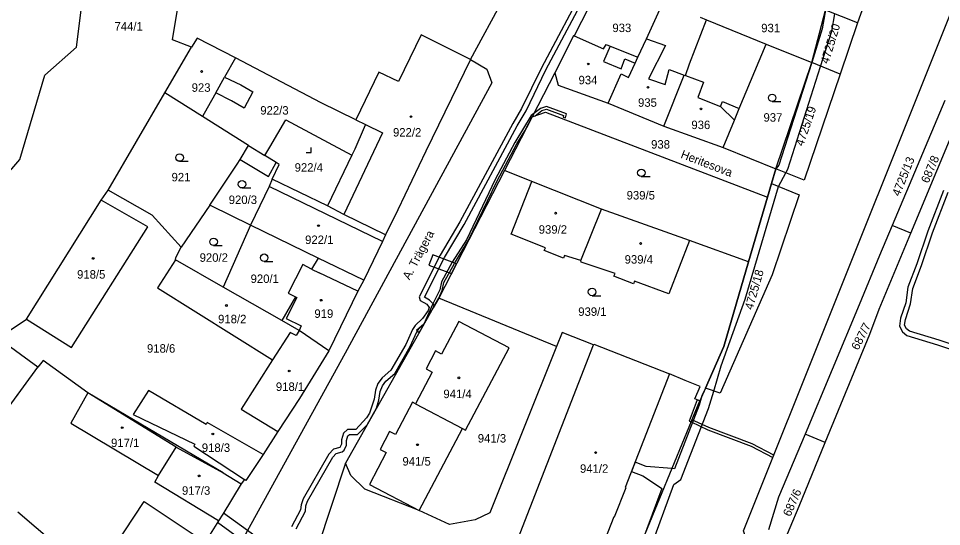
# Model space of a CAD drawing. Extents: x -756746 to -753363, y -1166406 to -1161727.
# Drawn here: x -755267.1 to -755081.7, y -1162907.9 to -1162805.8 of the extents above; entities that cross this region are included whole.
import ezdxf

# ---------------------------------------------------------------- set-up
doc = ezdxf.new("R2010")
doc.units = 0
for name, color, linetype in [('Hranice parcel', 7, 'Continuous'), ('Parcelní čísla', 7, 'Continuous'), ('Pop  PČ popisy', 7, 'Continuous'), ('Vnitřní kresba', 7, 'Continuous'), ('Věcná břemena k části', 7, 'Continuous'), ('Značky budov', 7, 'Continuous'), ('Značky kultur', 7, 'Continuous')]:
    doc.layers.add(name, color=color, linetype=linetype)

msp = doc.modelspace()

# ---------------------------------------------------------------- linework, layer by layer
at = {"layer": 'Hranice parcel'}
for p, q in [((-755094.23, -1162794.14), (-755098.51, -1162806.73)), ((-755176.3, -1162814.06), (-755169.15, -1162800.86)), ((-755130.14, -1162805.54), (-755128.85, -1162806.11)), ((-755107.74, -1162814.7), (-755104.94, -1162804.14)), ((-755098.51, -1162806.73), (-755104.94, -1162804.14)), ((-755128.85, -1162806.11), (-755116.88, -1162810.96)), ((-755098.51, -1162806.73), (-755102.01, -1162817.04)), ((-755116.88, -1162810.96), (-755107.74, -1162814.7)), ((-755237.72, -1162820.76), (-755232.32, -1162811.62)), ((-755114.92, -1162835.99), (-755107.74, -1162814.7)), ((-755102.01, -1162817.04), (-755107.74, -1162814.7)), ((-755159.32, -1162816.75), (-755163.91, -1162825.55)), ((-755249.09, -1162840.31), (-755237.72, -1162820.76)), ((-755230.14, -1162825.53), (-755237.72, -1162820.76)), ((-755081.02, -1162822.33), (-755091.6, -1162847.4)), ((-755148.62, -1162822.86), (-755137.47, -1162827.45)), ((-755087.85, -1162848.97), (-755077.37, -1162823.82)), ((-755220.88, -1162831.34), (-755230.14, -1162825.53)), ((-755163.91, -1162825.55), (-755169.48, -1162836.38)), ((-755137.47, -1162827.45), (-755125.55, -1162831.73)), ((-755220.88, -1162831.34), (-755217.63, -1162833.35)), ((-755125.55, -1162831.73), (-755114.92, -1162835.99)), ((-755200.1, -1162833.25), (-755205.04, -1162843.44)), ((-755169.48, -1162836.38), (-755182.66, -1162861.99)), ((-755163.94, -1162838.58), (-755169.48, -1162836.38)), ((-755115.82, -1162838.99), (-755114.92, -1162835.99)), ((-755205.04, -1162843.44), (-755216.14, -1162838.08)), ((-755149.99, -1162844.11), (-755163.94, -1162838.58)), ((-755116.63, -1162841.71), (-755115.82, -1162838.99)), ((-755250.46, -1162842.31), (-755249.09, -1162840.31)), ((-755265.49, -1162866.2), (-755250.46, -1162842.31)), ((-755120.42, -1162854.69), (-755116.63, -1162841.71)), ((-755228.69, -1162843.3), (-755234.44, -1162851.78)), ((-755154.15, -1162854.4), (-755149.99, -1162844.11)), ((-755132.32, -1162850.43), (-755149.99, -1162844.11)), ((-755220.51, -1162847.34), (-755225.99, -1162859.79)), ((-755206.91, -1162853.94), (-755220.51, -1162847.34)), ((-755091.6, -1162847.4), (-755094.14, -1162853.43)), ((-755087.85, -1162848.97), (-755091.6, -1162847.4)), ((-755120.42, -1162854.69), (-755132.32, -1162850.43)), ((-755094.18, -1162864.18), (-755087.85, -1162848.97)), ((-755197.72, -1162858.4), (-755206.91, -1162853.94)), ((-755225.99, -1162859.79), (-755235.57, -1162854.33)), ((-755214.22, -1162866.51), (-755225.99, -1162859.79)), ((-755182.66, -1162861.99), (-755183.8, -1162863.94)), ((-755159.04, -1162871.71), (-755182.66, -1162861.99)), ((-755183.8, -1162863.94), (-755201.43, -1162895.15)), ((-755271.27, -1162870.02), (-755265.49, -1162866.2)), ((-755210.7, -1162868.52), (-755214.22, -1162866.51)), ((-755204.76, -1162872.57), (-755210.7, -1162868.52)), ((-755129.1, -1162880.08), (-755130.23, -1162882.63)), ((-755187.33, -1162883.19), (-755177.89, -1162888.2)), ((-755214.98, -1162888.8), (-755217.94, -1162893.37)), ((-755105.03, -1162890.99), (-755109.06, -1162889.29)), ((-755201.43, -1162895.15), (-755209.5, -1162919.61)), ((-755226, -1162897.1), (-755222.33, -1162899.28)), ((-755221.68, -1162898.4), (-755222.33, -1162899.28)), ((-755226.93, -1162906.74), (-755229.6, -1162910.98))]:
    msp.add_line(p, q, dxfattribs=at)
for points in [[(-755284.57, -1162864.47), (-755277.93, -1162847.03), (-755266.82, -1162834.18), (-755261.83, -1162817.22), (-755255.44, -1162811.57), (-755252.66, -1162789.21), (-755248.5, -1162769.68), (-755238.5, -1162754.78), (-755234.95, -1162753.56)], [(-755119.26, -1162915.45), (-755121.45, -1162908.71), (-755067.53, -1162774), (-755060.84, -1162770.74)], [(-755232.32, -1162811.62), (-755236.19, -1162810.13), (-755235.06, -1162803.64), (-755230.45, -1162789.13), (-755226.76, -1162779.98), (-755225.53, -1162776.41)], [(-755148.25, -1162795.25), (-755149.59, -1162797.75), (-755155.46, -1162809.33)], [(-755142.68, -1162813.63), (-755140.96, -1162809.9), (-755137.56, -1162802.55)], [(-755137.47, -1162827.45), (-755133.34, -1162817.18), (-755133.07, -1162817.25), (-755132.27, -1162814.95), (-755128.85, -1162806.11)], [(-755176.3, -1162814.06), (-755186.21, -1162809.1), (-755190.74, -1162818.47), (-755194.69, -1162816.58), (-755199.32, -1162826.17)], [(-755155.46, -1162809.33), (-755155.59, -1162809.29), (-755159.32, -1162816.75)], [(-755155.46, -1162809.33), (-755149.59, -1162811.89), (-755149.06, -1162811.03), (-755148.24, -1162811.36), (-755142.68, -1162813.63)], [(-755223.51, -1162813.71), (-755231.2, -1162809.77), (-755232.32, -1162811.62)], [(-755125.55, -1162831.73), (-755123.27, -1162826.26), (-755122.29, -1162823.9), (-755116.88, -1162810.96)], [(-755176.3, -1162814.06), (-755172.99, -1162816.03), (-755172.02, -1162818.73), (-755201.47, -1162873.03), (-755240.14, -1162943.18), (-755247.96, -1162958.9), (-755251.87, -1162969.76), (-755253.65, -1162976.58), (-755254.17, -1162977.99)], [(-755223.51, -1162813.71), (-755225.68, -1162817.58), (-755222.41, -1162819.15), (-755219.99, -1162820.55), (-755221.75, -1162823.86), (-755224.29, -1162822.39), (-755227.48, -1162820.79), (-755229.2, -1162823.86), (-755230.14, -1162825.53)], [(-755199.32, -1162826.17), (-755206.31, -1162822.8), (-755223.51, -1162813.71)], [(-755176.3, -1162814.06), (-755185.26, -1162832.49), (-755190.91, -1162844.24), (-755193.34, -1162849.3)], [(-755148.62, -1162822.86), (-755146.05, -1162816.94), (-755144.53, -1162817.69), (-755143.2, -1162814.77), (-755142.68, -1162813.63)], [(-755159.32, -1162816.75), (-755158.65, -1162819.19), (-755148.62, -1162822.86)], [(-755102.01, -1162817.04), (-755109.23, -1162838.27), (-755114.92, -1162835.99)], [(-755217.63, -1162833.35), (-755216.62, -1162831.65), (-755213.38, -1162826.18), (-755200.1, -1162833.25)], [(-755199.32, -1162826.17), (-755197.37, -1162827.12), (-755197.64, -1162827.75), (-755199.5, -1162832.07), (-755200.1, -1162833.25)], [(-755163.91, -1162825.55), (-755161.19, -1162824.63), (-755116.63, -1162841.71)], [(-755228.69, -1162843.3), (-755223.14, -1162835.1), (-755222.59, -1162834.18), (-755220.88, -1162831.34)], [(-755216.14, -1162838.08), (-755214.75, -1162835.12), (-755215.35, -1162834.75), (-755217.63, -1162833.35)], [(-755216.14, -1162838.08), (-755216.71, -1162839.54), (-755220.51, -1162847.34)], [(-755154.15, -1162854.4), (-755157.37, -1162853.41), (-755157.58, -1162853.97), (-755161.46, -1162852.45), (-755161.23, -1162851.88), (-755168.13, -1162849.13), (-755163.94, -1162838.58)], [(-755115.82, -1162838.99), (-755110.23, -1162841.22), (-755115.66, -1162857.28), (-755126.12, -1162881.09), (-755129.1, -1162880.08)], [(-755234.44, -1162851.78), (-755240.22, -1162845.31), (-755249.09, -1162840.31)], [(-755265.49, -1162866.2), (-755256.43, -1162871.91), (-755241.14, -1162847.67), (-755250.46, -1162842.31)], [(-755220.51, -1162847.34), (-755228.42, -1162843.43), (-755228.69, -1162843.3)], [(-755193.34, -1162849.3), (-755201.74, -1162845.17), (-755205.04, -1162843.44)], [(-755193.34, -1162849.3), (-755193.98, -1162850.62), (-755197.72, -1162858.4)], [(-755132.32, -1162850.43), (-755136.42, -1162861.1), (-755143.34, -1162858.55), (-755143.55, -1162859.11), (-755147.47, -1162857.61), (-755147.25, -1162857.05)], [(-755235.57, -1162854.33), (-755235.52, -1162853.85), (-755234.44, -1162851.78)], [(-755206.91, -1162853.94), (-755208.2, -1162856.16), (-755209.98, -1162855.25), (-755212.91, -1162860.99), (-755211.44, -1162861.73), (-755214.22, -1162866.51)], [(-755094.14, -1162853.43), (-755098.17, -1162863.34), (-755109.06, -1162889.29)], [(-755235.57, -1162854.33), (-755239.16, -1162859.93), (-755216.06, -1162874.36)], [(-755147.25, -1162857.05), (-755154.02, -1162854.74), (-755154.15, -1162854.4)], [(-755129.1, -1162880.08), (-755125.39, -1162871.73), (-755120.42, -1162854.69)], [(-755197.72, -1162858.4), (-755198.9, -1162860.59), (-755204.76, -1162872.57)], [(-755105.03, -1162890.99), (-755096.09, -1162869.2), (-755094.18, -1162864.18)], [(-755177.89, -1162888.2), (-755177.27, -1162888.53), (-755168.55, -1162871.97), (-755178.66, -1162866.66), (-755182.1, -1162873.22), (-755183.3, -1162872.59), (-755185.2, -1162876.22), (-755184, -1162876.85), (-755187.33, -1162883.19)], [(-755210.7, -1162868.52), (-755211.3, -1162869.5), (-755212.51, -1162868.87), (-755216.06, -1162874.36)], [(-755151.59, -1162871.37), (-755157.86, -1162868.87), (-755159.04, -1162871.71)], [(-755226, -1162897.1), (-755253.14, -1162881), (-755262.15, -1162874.53), (-755263.23, -1162875.87), (-755271.27, -1162870.02)], [(-755204.76, -1162872.57), (-755210.64, -1162882.13), (-755214.98, -1162888.8)], [(-755159.04, -1162871.71), (-755172.4, -1162905.14), (-755175.35, -1162906.52), (-755180.52, -1162907.42), (-755186.57, -1162904.67)], [(-755136.31, -1162877.2), (-755145.21, -1162900.03), (-755145.09, -1162900.07), (-755147.4, -1162905.99), (-755147.51, -1162905.93), (-755152.04, -1162917.57), (-755162.14, -1162913.62), (-755162.48, -1162914.5), (-755165.95, -1162913.15), (-755165.6, -1162912.26), (-755167.25, -1162911.61), (-755151.59, -1162871.37)], [(-755151.59, -1162871.37), (-755151.54, -1162871.23), (-755136.31, -1162877.2)], [(-755216.06, -1162874.36), (-755222.35, -1162884.28), (-755214.98, -1162888.8)], [(-755130.23, -1162882.63), (-755131.24, -1162882.23), (-755130.17, -1162879.73), (-755133.15, -1162878.54), (-755136.31, -1162877.2)], [(-755217.94, -1162893.37), (-755229.21, -1162886.97), (-755229.42, -1162887.36), (-755241, -1162880.56), (-755244.03, -1162885.33), (-755231.7, -1162891.35), (-755231.9, -1162891.7), (-755221.68, -1162898.4)], [(-755187.33, -1162883.19), (-755187.92, -1162882.88), (-755191.34, -1162889.39), (-755192.54, -1162888.77), (-755194.43, -1162892.37), (-755193.23, -1162893), (-755196.58, -1162899.41), (-755186.57, -1162904.67), (-755177.89, -1162888.2)], [(-755154.06, -1162941.08), (-755147.26, -1162923.91), (-755143.19, -1162914.2), (-755130.84, -1162884.08), (-755130.23, -1162882.63)], [(-755109.06, -1162889.29), (-755114.38, -1162901.98), (-755116.43, -1162908.51)], [(-755117.48, -1162920.91), (-755110.26, -1162903.76), (-755105.03, -1162890.99)], [(-755226.93, -1162906.74), (-755239.72, -1162898.93), (-755238.94, -1162897.64), (-755235.45, -1162891.93), (-755226, -1162897.1)], [(-755217.94, -1162893.37), (-755221.43, -1162898.63), (-755221.68, -1162898.4)], [(-755186.57, -1162904.67), (-755197.52, -1162900.36), (-755200.33, -1162897.63), (-755201.43, -1162895.15)], [(-755222.33, -1162899.28), (-755226.06, -1162905.36), (-755226.93, -1162906.74)], [(-755246.96, -1162912.4), (-755247.81, -1162911.84), (-755241.82, -1162902.84), (-755229.6, -1162910.98)], [(-755246.96, -1162912.4), (-755250.17, -1162917.31), (-755250.61, -1162917.98), (-755259.85, -1162911.25), (-755267.24, -1162904.99)]]:
    msp.add_lwpolyline(points, dxfattribs=at)
at = {"layer": 'Vnitřní kresba'}
for p, q in [((-755148.24, -1162811.36), (-755149.54, -1162814.45)), ((-755140.96, -1162809.9), (-755137.12, -1162811.24)), ((-755137.12, -1162811.24), (-755140.5, -1162817.94)), ((-755149.54, -1162814.45), (-755146.05, -1162815.91)), ((-755146.05, -1162815.91), (-755145.27, -1162813.95)), ((-755145.27, -1162813.95), (-755143.2, -1162814.77)), ((-755137.15, -1162819.06), (-755136.4, -1162816.08)), ((-755136.4, -1162816.08), (-755133.34, -1162817.18)), ((-755227.48, -1162820.79), (-755225.68, -1162817.58)), ((-755140.5, -1162817.94), (-755137.15, -1162819.06)), ((-755133.07, -1162817.25), (-755129.49, -1162818.63)), ((-755129.49, -1162818.63), (-755130.64, -1162821.7)), ((-755130.64, -1162821.7), (-755126.08, -1162823.53)), ((-755126.08, -1162823.53), (-755125.66, -1162822.51)), ((-755125.66, -1162822.51), (-755122.29, -1162823.9)), ((-755126.08, -1162823.53), (-755123.27, -1162826.26)), ((-755197.37, -1162827.12), (-755193.96, -1162828.77)), ((-755193.96, -1162828.77), (-755201.74, -1162845.17)), ((-755222.59, -1162834.18), (-755216.9, -1162837.58)), ((-755216.9, -1162837.58), (-755215.35, -1162834.75)), ((-755193.98, -1162850.62), (-755216.71, -1162839.54)), ((-755208.2, -1162856.16), (-755206.7, -1162856.93)), ((-755198.9, -1162860.59), (-755206.7, -1162856.93)), ((-755211.2, -1162861.86), (-755213.33, -1162866.05)), ((-755211.44, -1162861.73), (-755211.2, -1162861.86)), ((-755213.33, -1162866.05), (-755210.3, -1162867.58)), ((-755210.3, -1162867.58), (-755210.7, -1162868.52)), ((-755277.99, -1162896.07), (-755263.23, -1162875.87)), ((-755253.14, -1162881), (-755256.58, -1162887.07)), ((-755235.45, -1162891.93), (-755253.14, -1162881)), ((-755256.58, -1162887.07), (-755238.94, -1162897.64))]:
    msp.add_line(p, q, dxfattribs=at)
at = {"layer": 'Věcná břemena k části'}
for points in [[(-755152.99, -1162798.68), (-755162, -1162815.71), (-755166.01, -1162823.9), (-755167.81, -1162826.89), (-755178.44, -1162846.7), (-755182.41, -1162853.33), (-755186.62, -1162861.73), (-755186.43, -1162862.46), (-755185.08, -1162863.22), (-755184.58, -1162863.85), (-755184.82, -1162864.45), (-755185.94, -1162866.08), (-755187.43, -1162867.52), (-755187.93, -1162868.28), (-755189.28, -1162871.27), (-755192.26, -1162876.48), (-755194.06, -1162878.01), (-755194.88, -1162879.14), (-755195.39, -1162880.45), (-755195.66, -1162882.26), (-755196.56, -1162885.12), (-755197.18, -1162886.05), (-755199.34, -1162888.37), (-755201.03, -1162888.38), (-755201.81, -1162889.13), (-755202.22, -1162890.45), (-755202.21, -1162891.29), (-755202.56, -1162891.97), (-755203.8, -1162892.34), (-755204.72, -1162893.3), (-755209.93, -1162902.33), (-755210.34, -1162903.49), (-755210.41, -1162904.5), (-755212.22, -1162907.94)], [(-755200.93, -1162889.67), (-755200.61, -1162889.36), (-755198.96, -1162889.39), (-755197.07, -1162887.42), (-755195.16, -1162884.06), (-755194.68, -1162882.48), (-755194.41, -1162880.71), (-755194, -1162879.62), (-755193.32, -1162878.69), (-755191.48, -1162877.12), (-755188.38, -1162871.73), (-755187.05, -1162868.76), (-755186.65, -1162868.14), (-755185.58, -1162867.09), (-755183.8, -1162863.94), (-755183.61, -1162863.61), (-755183.72, -1162863.21), (-755184.5, -1162862.38), (-755185.56, -1162861.81), (-755181.53, -1162853.83), (-755177.56, -1162847.18), (-755166.93, -1162827.37), (-755165.13, -1162824.38), (-755161.12, -1162816.17), (-755152.11, -1162799.16)], [(-755104.94, -1162804.14), (-755105.63, -1162807.89), (-755107.74, -1162814.7), (-755114.34, -1162835.26), (-755114.92, -1162835.99), (-755115.82, -1162838.99), (-755116.63, -1162841.71), (-755120.42, -1162854.69), (-755125.39, -1162871.73), (-755129.1, -1162880.08), (-755129.79, -1162881.64), (-755130.35, -1162883.49), (-755135.33, -1162896.27), (-755135.82, -1162896.23), (-755140.98, -1162895.82), (-755143.22, -1162894.93), (-755143.95, -1162896.79), (-755141.67, -1162897.69), (-755138.5, -1162899.77), (-755137.83, -1162900.2), (-755141.95, -1162911.17)], [(-755140.18, -1162912.42), (-755135.41, -1162899.4), (-755134.01, -1162898.39), (-755128.45, -1162884.15), (-755127.41, -1162880.65), (-755125.9, -1162875.62), (-755121.09, -1162862.19), (-755114.43, -1162839.55), (-755112.91, -1162836.8), (-755112.5, -1162836.06), (-755105.94, -1162815.44), (-755103.69, -1162808.37), (-755103.1, -1162804.88)], [(-755081.23, -1162840.35), (-755084.41, -1162848.55), (-755086.63, -1162855.08), (-755088.43, -1162859.82), (-755088.84, -1162862.94), (-755089.87, -1162866.02), (-755090.1, -1162867.59), (-755089.5, -1162868.79), (-755088.59, -1162869.51), (-755082.45, -1162871.39), (-755075.29, -1162873.76)], [(-755074.93, -1162872.82), (-755082.15, -1162870.43), (-755088.11, -1162868.61), (-755088.7, -1162868.15), (-755089.06, -1162867.43), (-755088.89, -1162866.26), (-755087.86, -1162863.16), (-755087.45, -1162860.06), (-755085.69, -1162855.42), (-755083.47, -1162848.89), (-755080.29, -1162840.71)], [(-755211.3, -1162908.34), (-755209.43, -1162904.78), (-755209.36, -1162903.69), (-755209.01, -1162902.75), (-755203.92, -1162893.9), (-755203.26, -1162893.22), (-755202.06, -1162892.87), (-755201.7, -1162892.54), (-755201.21, -1162891.51), (-755201.22, -1162890.59), (-755200.93, -1162889.67)]]:
    msp.add_lwpolyline(points, dxfattribs=at)
for points in [[(-755157.17, -1162825.76), (-755157.02, -1162824.99), (-755161.03, -1162823.51), (-755162.21, -1162823.9), (-755163.58, -1162824.93), (-755164.07, -1162825.29), (-755167.4, -1162830.76), (-755171.34, -1162838.18), (-755177.12, -1162850.26), (-755179.95, -1162854.79), (-755182.1, -1162858.69), (-755182.47, -1162860.3), (-755183.89, -1162863.3), (-755185.64, -1162867.2), (-755183.8, -1162863.94), (-755182.66, -1162861.99), (-755181.99, -1162860.46), (-755181.62, -1162858.87), (-755179.51, -1162855.05), (-755176.73, -1162850.47), (-755170.9, -1162838.4), (-755166.96, -1162831), (-755165.37, -1162828.38), (-755163.91, -1162825.55), (-755163.31, -1162825.35), (-755161.97, -1162824.34), (-755161.03, -1162824.03), (-755157.6, -1162825.31), (-755157.67, -1162825.66)], [(-755183.88, -1162853.3), (-755184.64, -1162855.34), (-755180.11, -1162857.03), (-755179.1, -1162855.08)], [(-755185.64, -1162867.2), (-755187.12, -1162868.46), (-755186.8, -1162868.84), (-755186.36, -1162868.47)], [(-755132.35, -1162886.68), (-755131.98, -1162886.86), (-755130.23, -1162882.63), (-755130.75, -1162882.43)], [(-755128.39, -1162888), (-755131.79, -1162886.4), (-755131.98, -1162886.86), (-755128.59, -1162888.46), (-755119.93, -1162891.72), (-755115.56, -1162893.99), (-755115.37, -1162893.52), (-755119.73, -1162891.26)], [(-755225.94, -1162905.17), (-755226.06, -1162905.36), (-755226.93, -1162906.74), (-755227.1, -1162907.01), (-755222.16, -1162910.57), (-755214.71, -1162915.94), (-755213.44, -1162914.18), (-755221.11, -1162908.66)]]:
    msp.add_lwpolyline(points, close=True, dxfattribs=at)
at = {"layer": 'Značky budov'}
for centre in [(-755152.62, -1162814.96), (-755230.3, -1162816.48), (-755140.63, -1162819.65), (-755129.98, -1162823.99), (-755188.24, -1162825.54), (-755159.18, -1162844.93), (-755206.83, -1162847.43), (-755142.1, -1162851.02), (-755252.1, -1162854.01), (-755225.33, -1162863.47), (-755206.28, -1162862.42), (-755212.7, -1162876.62), (-755178.61, -1162877.99), (-755246.25, -1162888.01), (-755228.05, -1162889.27), (-755186.94, -1162891.44), (-755151.15, -1162893), (-755230.8, -1162897.7)]:
    msp.add_circle(centre, 0.175, dxfattribs=at)
at = {"layer": 'Značky kultur'}
for p, q in [((-755115.68, -1162822.52), (-755113.93, -1162822.52)), ((-755208.31, -1162832.75), (-755208.31, -1162831.75)), ((-755209.31, -1162832.75), (-755208.31, -1162832.75)), ((-755234.73, -1162834.51), (-755232.98, -1162834.51)), ((-755141.97, -1162837.58), (-755140.22, -1162837.58)), ((-755222.19, -1162839.87), (-755220.44, -1162839.87)), ((-755227.9, -1162851.43), (-755226.15, -1162851.43)), ((-755217.74, -1162854.62), (-755215.99, -1162854.62)), ((-755151.87, -1162861.5), (-755150.12, -1162861.5))]:
    msp.add_line(p, q, dxfattribs=at)
for centre in [(-755115.68, -1162821.77), (-755234.73, -1162833.76), (-755141.97, -1162836.83), (-755222.19, -1162839.12), (-755227.9, -1162850.68), (-755217.74, -1162853.87), (-755151.87, -1162860.75)]:
    msp.add_circle(centre, 0.75, dxfattribs=at)

# ---------------------------------------------------------------- texts
at = {"layer": 'Parcelní čísla'}
for s, p in [('744/1', (-755247.81, -1162808.25)), ('933', (-755147.78, -1162808.56)), ('931', (-755117.88, -1162808.59)), ('923', (-755232.31, -1162820.55)), ('934', (-755154.58, -1162819.04)), ('935', (-755142.63, -1162823.56)), ('922/3', (-755218.52, -1162825.13)), ('936', (-755131.91, -1162828.04)), ('937', (-755117.42, -1162826.55)), ('922/2', (-755191.86, -1162829.54)), ('938', (-755140, -1162831.96)), ('922/4', (-755211.62, -1162836.59)), ('921', (-755236.35, -1162838.54)), ('939/5', (-755144.92, -1162842.18)), ('920/3', (-755224.86, -1162843.09)), ('939/2', (-755162.58, -1162849.05)), ('922/1', (-755209.52, -1162851.12)), ('920/2', (-755230.71, -1162854.69)), ('939/4', (-755145.32, -1162855.06)), ('918/5', (-755255.33, -1162858.07)), ('920/1', (-755220.47, -1162858.94)), ('918/2', (-755227, -1162867.04)), ('919', (-755207.65, -1162865.95)), ('939/1', (-755154.64, -1162865.55)), ('918/6', (-755241.29, -1162872.94)), ('918/1', (-755215.39, -1162880.62)), ('941/4', (-755181.73, -1162882.07)), ('941/3', (-755174.82, -1162890.99)), ('917/1', (-755248.51, -1162891.9)), ('918/3', (-755230.27, -1162892.88)), ('941/5', (-755189.96, -1162895.62)), ('941/2', (-755154.29, -1162897.07)), ('917/3', (-755234.26, -1162901.48))]:
    msp.add_text(s, height=1.7, dxfattribs=at).set_placement(p)
for s, rotation, p in [('4725/20', 73, (-755104.38, -1162815.06)), ('4725/19', 71, (-755109.46, -1162831.6)), ('4725/13', 68, (-755090.09, -1162841.66)), ('687/8', 67, (-755084.29, -1162839.05)), ('4725/18', 74, (-755119.61, -1162864.45)), ('687/7', 63, (-755098.38, -1162872.58)), ('687/6', 66, (-755112.05, -1162905.99))]:
    msp.add_text(s, height=1.7, rotation=rotation, dxfattribs=at).set_placement(p)
at = {"layer": 'Pop  PČ popisy'}
for s, rotation, p in [('Heritesova', 339, (-755134.19, -1162833.77)), ('A. Trägera', 62, (-755188.54, -1162858.44))]:
    msp.add_text(s, height=1.7, rotation=rotation, dxfattribs=at).set_placement(p)

doc.saveas('drawing.dxf')
